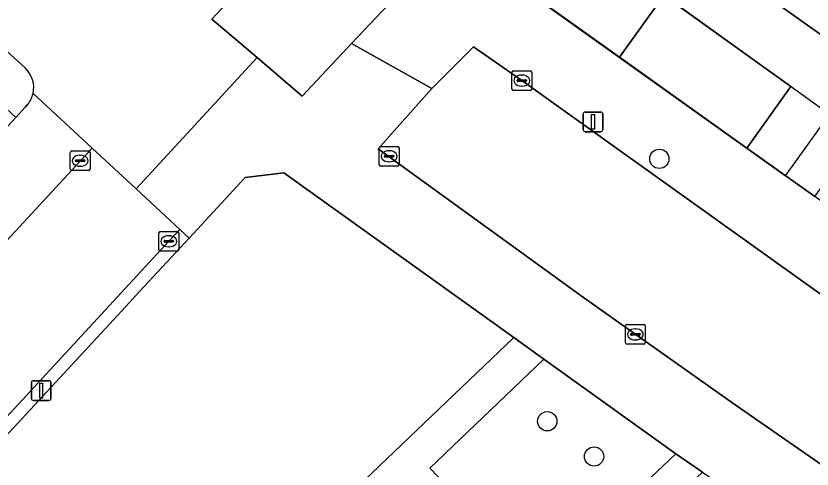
# Model space of a CAD drawing. Extents: x 162523 to 163266, y 381230 to 382050.
# Drawn here: x 163087.48 to 163127.85, y 381544.96 to 381567.93 of the extents above; entities that cross this region are included whole.
import ezdxf

# ---------------------------------------------------------------- set-up
doc = ezdxf.new("R2010")
doc.units = 0
for name, color, linetype in [('IMGEO_Boom', 7, 'Continuous'), ('IMGEO_Erf', 7, 'Continuous'), ('IMGEO_Groenvoorziening', 7, 'Continuous'), ('IMGEO_Haag', 7, 'Continuous'), ('IMGEO_Kolk', 7, 'Continuous'), ('IMGEO_Lichtmast', 7, 'Continuous'), ('IMGEO_Pand', 7, 'Continuous'), ('IMGEO_Rijbaan_lokaal_open', 7, 'Continuous'), ('IMGEO_Voetpad_open', 7, 'Continuous')]:
    doc.layers.add(name, color=color, linetype=linetype)

msp = doc.modelspace()

# ---------------------------------------------------------------- linework, layer by layer
at = {"layer": 'IMGEO_Boom'}
for centre in [(163120.105, 381560.689), (163114.422, 381547.381), (163116.797, 381545.594)]:
    msp.add_circle(centre, 0.489, dxfattribs=at)
at = {"layer": 'IMGEO_Erf'}
for points in [[(163114.909, 381568.099), (163118.085, 381565.835), (163120.338, 381568.993), (163126.777, 381564.348), (163124.55, 381561.226), (163127.986, 381558.777), (163132.032, 381564.324), (163130.166, 381565.655), (163125.306, 381569.122)], [(163087.943, 381565.297), (163085.215, 381567.768), (163084.275, 381566.746), (163083.775, 381566.203), (163081.09, 381563.283), (163078.336, 381560.289), (163077.812, 381559.72), (163077.046, 381558.887), (163074.346, 381555.952), (163073.929, 381555.499), (163073.001, 381554.49), (163068.957, 381550.093), (163066.296, 381547.2), (163065.809, 381546.67), (163064.913, 381545.696), (163064.153, 381544.87), (163063.644, 381544.317), (163060.868, 381541.299), (163058.248, 381538.45), (163057.792, 381537.955), (163056.761, 381536.834), (163059.443, 381534.236)], [(163066.358, 381544.36), (163067.255, 381545.329), (163069.447, 381543.306), (163069.938, 381543.831), (163067.722, 381545.881), (163075.377, 381554.158), (163077.594, 381552.111), (163078.012, 381552.563), (163075.786, 381554.618), (163079.263, 381558.379), (163081.488, 381556.322), (163082.012, 381556.889), (163079.758, 381558.974), (163085.213, 381564.874), (163087.467, 381562.789), (163087.968, 381563.331), (163088.083, 381563.455)]]:
    msp.add_lwpolyline(points, dxfattribs=at)
for centre, radius, start, end in [((163087.031, 381564.3), 1.351, 346.9325, 47.5449), ((163087.02, 381564.309), 1.363, 321.211, 346.682)]:
    msp.add_arc(centre, radius, start, end, dxfattribs=at)
at = {"layer": 'IMGEO_Groenvoorziening'}
for points in [[(163120.338, 381568.993), (163118.085, 381565.835), (163124.55, 381561.226), (163126.777, 381564.348)], [(163114.049, 381539.208), (163120.949, 381545.726), (163114.252, 381550.53), (163108.468, 381544.998)]]:
    msp.add_lwpolyline(points, close=True, dxfattribs=at)
msp.add_lwpolyline([(163102.644, 381542.005), (163102.932, 381542.279), (163103.997, 381543.296), (163112.732, 381551.629), (163101.06, 381559.974), (163099.11, 381559.738), (163096.262, 381556.663), (163093.75, 381553.952), (163092.854, 381552.985), (163080.598, 381539.757)], dxfattribs=at)
at = {"layer": 'IMGEO_Haag'}
msp.add_lwpolyline([(163126.509, 381559.83), (163128.728, 381562.941), (163116.054, 381572.083), (163113.784, 381568.901)], close=True, dxfattribs=at)
at = {"layer": 'IMGEO_Kolk'}
for p, q in [((163112.706, 381565.154), (163113.558, 381565.154)), ((163112.631, 381564.228), (163112.631, 381565.08)), ((163112.933, 381564.697), (163113.331, 381564.697)), ((163113.119, 381564.934), (163113.144, 381564.934)), ((163113.632, 381565.08), (163113.632, 381564.228)), ((163112.89, 381564.648), (163112.89, 381564.66)), ((163113.328, 381564.611), (163112.93, 381564.611)), ((163113.142, 381564.374), (163113.117, 381564.374)), ((163113.374, 381564.66), (163113.374, 381564.648)), ((163113.558, 381564.154), (163112.706, 381564.154)), ((163090.312, 381561.089), (163091.164, 381561.089)), ((163105.903, 381560.389), (163105.903, 381561.241)), ((163105.978, 381561.315), (163106.83, 381561.315)), ((163106.391, 381561.095), (163106.416, 381561.095)), ((163106.904, 381561.241), (163106.904, 381560.389)), ((163090.237, 381560.163), (163090.237, 381561.015)), ((163090.725, 381560.869), (163090.75, 381560.869)), ((163091.238, 381561.015), (163091.238, 381560.163)), ((163106.162, 381560.809), (163106.162, 381560.821)), ((163106.6, 381560.772), (163106.202, 381560.772)), ((163106.205, 381560.858), (163106.603, 381560.858)), ((163106.646, 381560.821), (163106.646, 381560.809)), ((163090.496, 381560.583), (163090.496, 381560.595)), ((163090.934, 381560.546), (163090.536, 381560.546)), ((163090.539, 381560.632), (163090.937, 381560.632)), ((163090.748, 381560.309), (163090.723, 381560.309)), ((163090.98, 381560.595), (163090.98, 381560.583)), ((163106.83, 381560.315), (163105.978, 381560.315)), ((163106.414, 381560.535), (163106.389, 381560.535)), ((163091.164, 381560.089), (163090.312, 381560.089)), ((163094.731, 381556.08), (163094.731, 381556.932)), ((163094.806, 381557.006), (163095.658, 381557.006)), ((163095.219, 381556.786), (163095.244, 381556.786)), ((163095.732, 381556.932), (163095.732, 381556.08)), ((163094.99, 381556.5), (163094.99, 381556.512)), ((163095.428, 381556.463), (163095.03, 381556.463)), ((163095.033, 381556.549), (163095.431, 381556.549)), ((163095.242, 381556.226), (163095.217, 381556.226)), ((163095.474, 381556.512), (163095.474, 381556.5)), ((163095.658, 381556.006), (163094.806, 381556.006)), ((163118.391, 381551.36), (163118.391, 381552.212)), ((163118.466, 381552.286), (163119.318, 381552.286)), ((163119.392, 381552.212), (163119.392, 381551.36)), ((163118.65, 381551.78), (163118.65, 381551.792)), ((163118.693, 381551.829), (163119.091, 381551.829)), ((163118.879, 381552.066), (163118.904, 381552.066)), ((163119.134, 381551.792), (163119.134, 381551.78)), ((163119.088, 381551.743), (163118.69, 381551.743)), ((163118.902, 381551.506), (163118.877, 381551.506)), ((163119.318, 381551.286), (163118.466, 381551.286))]:
    msp.add_line(p, q, dxfattribs=at)
for points in [[(163112.706, 381565.154), (163113.558, 381565.154)], [(163112.631, 381564.228), (163112.631, 381565.08)], [(163113.632, 381565.08), (163113.632, 381564.228)], [(163113.558, 381564.154), (163112.706, 381564.154)], [(163090.312, 381561.089), (163091.164, 381561.089)], [(163105.903, 381560.389), (163105.903, 381561.241)], [(163105.978, 381561.315), (163106.83, 381561.315)], [(163106.904, 381561.241), (163106.904, 381560.389)], [(163090.237, 381560.163), (163090.237, 381561.015)], [(163091.238, 381561.015), (163091.238, 381560.163)], [(163106.83, 381560.315), (163105.978, 381560.315)], [(163091.164, 381560.089), (163090.312, 381560.089)], [(163094.731, 381556.08), (163094.731, 381556.932)], [(163094.806, 381557.006), (163095.658, 381557.006)], [(163095.732, 381556.932), (163095.732, 381556.08)], [(163095.658, 381556.006), (163094.806, 381556.006)], [(163118.391, 381551.36), (163118.391, 381552.212)], [(163118.466, 381552.286), (163119.318, 381552.286)], [(163119.392, 381552.212), (163119.392, 381551.36)], [(163119.318, 381551.286), (163118.466, 381551.286)]]:
    msp.add_lwpolyline(points, dxfattribs=at)
for centre, radius, start, end in [((163112.708, 381565.078), 0.0765, 91.552, 178.448), ((163112.708, 381565.078), 0.0765, 91.552, 178.448), ((163113.556, 381565.078), 0.0765, 1.552, 88.448), ((163113.556, 381565.078), 0.0765, 1.552, 88.448), ((163112.93, 381564.657), 0.0403, 85.8775, 175.7526), ((163113.335, 381564.659), 0.0386, 1.7309, 96.639), ((163112.927, 381564.647), 0.0366, 178.938, 274.7102), ((163113.331, 381564.654), 0.043, 264.8664, 352.4533), ((163112.708, 381564.23), 0.0765, 181.552, 268.448), ((163112.708, 381564.23), 0.0765, 181.552, 268.448), ((163113.556, 381564.23), 0.0765, 271.552, 358.448), ((163113.556, 381564.23), 0.0765, 271.552, 358.448), ((163090.314, 381561.013), 0.0765, 91.552, 178.448), ((163090.314, 381561.013), 0.0765, 91.552, 178.448), ((163091.162, 381561.013), 0.0765, 1.552, 88.448), ((163091.162, 381561.013), 0.0765, 1.552, 88.448), ((163105.98, 381561.239), 0.0765, 91.552, 178.448), ((163105.98, 381561.239), 0.0765, 91.552, 178.448), ((163106.828, 381561.239), 0.0765, 1.552, 88.448), ((163106.828, 381561.239), 0.0765, 1.552, 88.448), ((163106.202, 381560.818), 0.0403, 85.8775, 175.7526), ((163106.199, 381560.808), 0.0366, 178.938, 274.7102), ((163106.603, 381560.815), 0.043, 264.8664, 352.4533), ((163106.607, 381560.82), 0.0386, 1.7309, 96.639), ((163090.536, 381560.592), 0.0403, 85.8775, 175.7526), ((163090.533, 381560.582), 0.0366, 178.938, 274.7102), ((163090.937, 381560.589), 0.043, 264.8664, 352.4533), ((163090.941, 381560.594), 0.0386, 1.7309, 96.639), ((163105.98, 381560.391), 0.0765, 181.552, 268.448), ((163105.98, 381560.391), 0.0765, 181.552, 268.448), ((163106.828, 381560.391), 0.0765, 271.552, 358.448), ((163106.828, 381560.391), 0.0765, 271.552, 358.448), ((163090.314, 381560.165), 0.0765, 181.552, 268.448), ((163090.314, 381560.165), 0.0765, 181.552, 268.448), ((163091.162, 381560.165), 0.0765, 271.552, 358.448), ((163091.162, 381560.165), 0.0765, 271.552, 358.448), ((163094.808, 381556.93), 0.0765, 91.552, 178.448), ((163094.808, 381556.93), 0.0765, 91.552, 178.448), ((163095.656, 381556.93), 0.0765, 1.552, 88.448), ((163095.656, 381556.93), 0.0765, 1.552, 88.448), ((163095.03, 381556.509), 0.0403, 85.8775, 175.7526), ((163095.027, 381556.499), 0.0366, 178.938, 274.7102), ((163095.431, 381556.506), 0.043, 264.8664, 352.4533), ((163095.435, 381556.511), 0.0386, 1.7309, 96.639), ((163094.808, 381556.082), 0.0765, 181.552, 268.448), ((163094.808, 381556.082), 0.0765, 181.552, 268.448), ((163095.656, 381556.082), 0.0765, 271.552, 358.448), ((163095.656, 381556.082), 0.0765, 271.552, 358.448), ((163118.468, 381552.21), 0.0765, 91.552, 178.448), ((163118.468, 381552.21), 0.0765, 91.552, 178.448), ((163119.316, 381552.21), 0.0765, 1.552, 88.448), ((163119.316, 381552.21), 0.0765, 1.552, 88.448), ((163118.69, 381551.789), 0.0403, 85.8775, 175.7526), ((163118.687, 381551.779), 0.0366, 178.938, 274.7102), ((163119.091, 381551.786), 0.043, 264.8664, 352.4533), ((163119.095, 381551.791), 0.0386, 1.7309, 96.639), ((163118.468, 381551.362), 0.0765, 181.552, 268.448), ((163118.468, 381551.362), 0.0765, 181.552, 268.448), ((163119.316, 381551.362), 0.0765, 271.552, 358.448), ((163119.316, 381551.362), 0.0765, 271.552, 358.448)]:
    msp.add_arc(centre, radius, start, end, dxfattribs=at)
for centre, major_axis, ratio, start_param, end_param in [((163113.118, 381564.654), (-0.387, 0.002), 0.722429, 4.712389, 7.853982), ((163113.143, 381564.654), (-0.39, 0.002), 0.717154, 1.570796, 4.712389), ((163106.39, 381560.815), (-0.387, 0.002), 0.722429, 4.712389, 7.853982), ((163106.415, 381560.815), (-0.39, 0.002), 0.717154, 1.570796, 4.712389), ((163090.724, 381560.589), (-0.387, 0.002), 0.722429, 4.712389, 7.853982), ((163090.749, 381560.589), (-0.39, 0.002), 0.717154, 1.570796, 4.712389), ((163095.218, 381556.506), (-0.387, 0.002), 0.722429, 4.712389, 7.853982), ((163095.243, 381556.506), (-0.39, 0.002), 0.717154, 1.570796, 4.712389), ((163118.878, 381551.786), (-0.387, 0.002), 0.722429, 4.712389, 7.853982), ((163118.903, 381551.786), (-0.39, 0.002), 0.717154, 1.570796, 4.712389)]:
    msp.add_ellipse(centre, major_axis=major_axis, ratio=ratio, start_param=start_param, end_param=end_param, dxfattribs=at)
at = {"layer": 'IMGEO_Lichtmast'}
for p, q in [((163116.245, 381562.161), (163116.245, 381562.961)), ((163116.245, 381562.961), (163116.245, 381562.161)), ((163116.345, 381563.061), (163117.135, 381563.061)), ((163117.135, 381563.061), (163116.345, 381563.061)), ((163117.235, 381562.961), (163117.235, 381562.161)), ((163117.235, 381562.161), (163117.235, 381562.961)), ((163117.135, 381562.061), (163116.345, 381562.061)), ((163116.345, 381562.061), (163117.135, 381562.061)), ((163088.363, 381549.435), (163089.153, 381549.435)), ((163089.153, 381549.435), (163088.363, 381549.435)), ((163088.263, 381548.535), (163088.263, 381549.335)), ((163088.263, 381549.335), (163088.263, 381548.535)), ((163089.253, 381549.335), (163089.253, 381548.535)), ((163089.253, 381548.535), (163089.253, 381549.335)), ((163089.153, 381548.435), (163088.363, 381548.435)), ((163088.363, 381548.435), (163089.153, 381548.435))]:
    msp.add_line(p, q, dxfattribs=at)
for points in [[(163116.665, 381562.936), (163116.815, 381562.936), (163116.815, 381562.186), (163116.665, 381562.186), (163116.665, 381562.936)], [(163088.683, 381549.31), (163088.833, 381549.31), (163088.833, 381548.56), (163088.683, 381548.56), (163088.683, 381549.31)]]:
    msp.add_lwpolyline(points, dxfattribs=at)
for centre, start, end in [((163116.345, 381562.961), 90, 180), ((163116.345, 381562.961), 90, 180), ((163117.135, 381562.961), 0, 90), ((163117.135, 381562.961), 360, 90), ((163116.345, 381562.161), 180, 270), ((163116.345, 381562.161), 180, 270), ((163117.135, 381562.161), 270, 0), ((163117.135, 381562.161), 270, 0), ((163088.363, 381549.335), 90, 180), ((163088.363, 381549.335), 90, 180), ((163089.153, 381549.335), 0, 90), ((163089.153, 381549.335), 360, 90), ((163088.363, 381548.535), 180, 270), ((163088.363, 381548.535), 180, 270), ((163089.153, 381548.535), 270, 0), ((163089.153, 381548.535), 270, 0)]:
    msp.add_arc(centre, 0.1, start, end, dxfattribs=at)
at = {"layer": 'IMGEO_Pand'}
msp.add_lwpolyline([(163134.581, 381571.805), (163136.722, 381574.787), (163131.871, 381578.27), (163129.72, 381575.272), (163125.306, 381569.122), (163130.166, 381565.655)], close=True, dxfattribs=at)
at = {"layer": 'IMGEO_Rijbaan_lokaal_open'}
for points in [[(163099.704, 381565.818), (163101.998, 381563.865), (163104.5, 381566.53), (163107.001, 381569.195), (163106.141, 381569.765), (163102.308, 381573.031), (163099.859, 381570.401), (163097.409, 381567.77)], [(163130.622, 381543.577), (163147.662, 381531.434), (163155.592, 381525.754), (163157.1, 381524.676), (163161.145, 381530.339), (163133.128, 381550.366), (163113.13, 381564.653), (163110.69, 381566.372), (163108.563, 381564.251), (163105.848, 381561.2), (163116.261, 381553.653), (163123.831, 381548.305)]]:
    msp.add_lwpolyline(points, close=True, dxfattribs=at)
for points in [[(163095.231, 381556.507), (163095.794, 381557.097), (163093.568, 381559.16), (163091.341, 381561.224), (163062.628, 381530.156)], [(163051.721, 381518.287), (163046.614, 381512.734), (163051.018, 381508.676), (163068.737, 381527.889), (163068.764, 381527.933), (163080.128, 381540.168), (163080.185, 381540.202), (163080.343, 381540.38), (163095.231, 381556.507)]]:
    msp.add_lwpolyline(points, dxfattribs=at)
at = {"layer": 'IMGEO_Voetpad_open'}
for points in [[(163000, 381644.529), (163000.523, 381644.317), (163007.344, 381638.581), (163011.124, 381635.401), (163014.093, 381632.903), (163014.757, 381633.658), (163035.384, 381616.107), (163069.377, 381587.184), (163068.742, 381586.409), (163066.867, 381584.206), (163067.892, 381583.334), (163072.717, 381579.194), (163076.458, 381575.825), (163079.637, 381572.9), (163085.215, 381567.768), (163087.943, 381565.297)], [(163095.51, 381584.197), (163094.926, 381584.429), (163092.321, 381581.371), (163099.218, 381575.497), (163096.843, 381572.929), (163099.859, 381570.401), (163102.308, 381573.031), (163106.141, 381569.765), (163107.001, 381569.195), (163104.5, 381566.53), (163108.563, 381564.251), (163110.69, 381566.372), (163113.13, 381564.653), (163133.128, 381550.366), (163161.145, 381530.339), (163165.069, 381527.497), (163168.056, 381525.381), (163170.968, 381523.319), (163171.48, 381522.956), (163189.839, 381509.84)], [(163146.584, 381545.518), (163140.119, 381550.127), (163136.862, 381552.449), (163133.643, 381554.743), (163131.326, 381556.395), (163127.986, 381558.777), (163124.55, 381561.226), (163118.085, 381565.835), (163114.909, 381568.099), (163112.67, 381569.695), (163108.679, 381572.54), (163108.457, 381572.729), (163105.404, 381575.337), (163099.273, 381580.4), (163098.488, 381581.022), (163095.571, 381583.48)], [(163088.347, 381563.995), (163091.341, 381561.224), (163093.568, 381559.16), (163099.704, 381565.818), (163097.409, 381567.77), (163099.859, 381570.401), (163096.843, 381572.929), (163094.467, 381570.361), (163092.545, 381571.993)], [(163130.622, 381543.577), (163123.831, 381548.305), (163116.261, 381553.653), (163105.848, 381561.2), (163108.563, 381564.251), (163104.5, 381566.53), (163101.998, 381563.865), (163099.704, 381565.818), (163093.568, 381559.16), (163095.794, 381557.097), (163096.262, 381556.663), (163099.11, 381559.738), (163101.06, 381559.974), (163112.732, 381551.629), (163114.252, 381550.53), (163120.949, 381545.726), (163122.287, 381544.808), (163123.527, 381543.952), (163127.716, 381541.024), (163128.961, 381540.141)], [(163091.341, 381561.224), (163088.347, 381563.995)], [(163088.083, 381563.455), (163087.968, 381563.331), (163087.467, 381562.789), (163082.012, 381556.889), (163081.488, 381556.322), (163078.012, 381552.563), (163077.594, 381552.111), (163069.938, 381543.831), (163069.447, 381543.306), (163068.55, 381542.332), (163064.525, 381537.917), (163061.922, 381535.053), (163061.469, 381534.555), (163061.243, 381534.306)], [(163062.628, 381530.156), (163091.341, 381561.224)], [(163108.343, 381509.358), (163102.711, 381515.323), (163101.581, 381516.34), (163098.36, 381519.475), (163096.934, 381520.847), (163110.646, 381533.802), (163111.655, 381532.733), (163116.13, 381536.96), (163115.109, 381538.03), (163122.287, 381544.808), (163120.949, 381545.726), (163114.049, 381539.208), (163109.641, 381535.043), (163109.501, 381534.911), (163109.484, 381534.895), (163100.23, 381526.152), (163096.075, 381522.227), (163091.94, 381521.715), (163090.067, 381523.532), (163087.847, 381525.932), (163086.829, 381527.033), (163080.703, 381533.656)]]:
    msp.add_lwpolyline(points, dxfattribs=at)
for points in [[(163092.854, 381552.985), (163093.75, 381553.952), (163096.262, 381556.663), (163095.794, 381557.097), (163095.231, 381556.507), (163080.343, 381540.38), (163080.185, 381540.202), (163080.598, 381539.757)], [(163108.468, 381544.998), (163114.252, 381550.53), (163112.732, 381551.629), (163103.997, 381543.296), (163102.932, 381542.279), (163102.644, 381542.005), (163109.484, 381534.895), (163109.501, 381534.911), (163109.641, 381535.043), (163114.049, 381539.208)]]:
    msp.add_lwpolyline(points, close=True, dxfattribs=at)
for centre, radius, start, end in [((163087.031, 381564.3), 1.351, 346.9325, 47.5449), ((163087.02, 381564.309), 1.363, 321.211, 346.682)]:
    msp.add_arc(centre, radius, start, end, dxfattribs=at)

doc.saveas('drawing.dxf')
